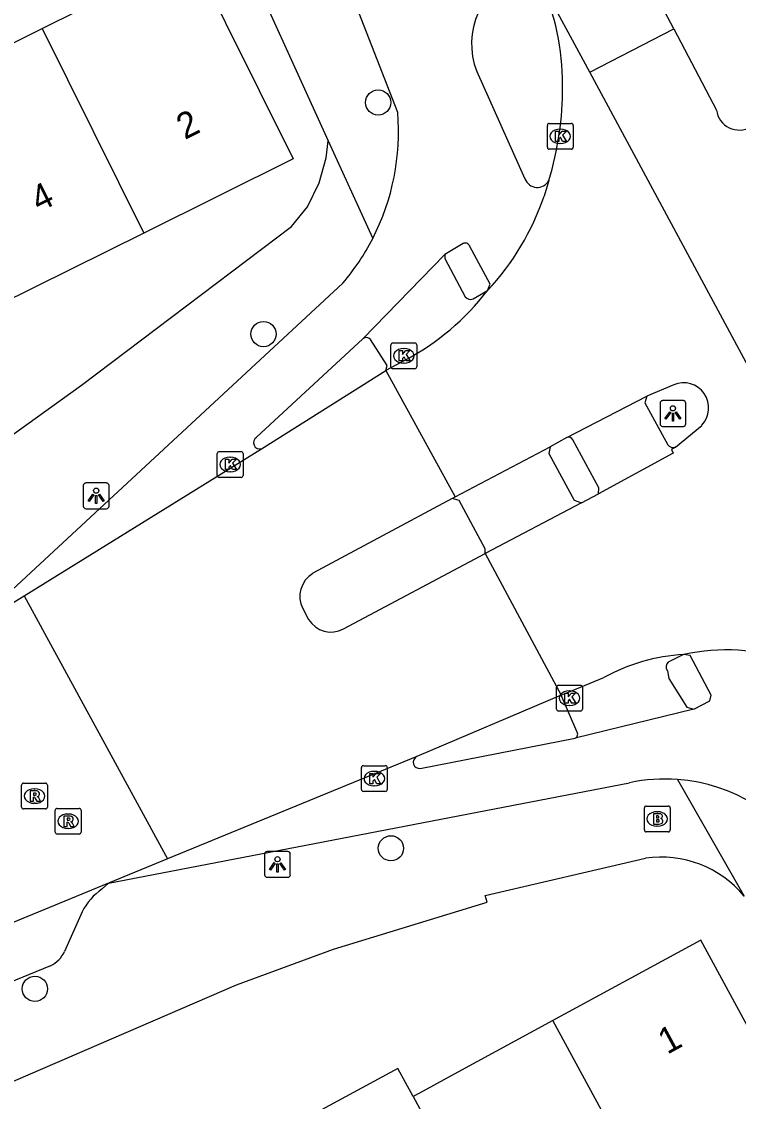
# Model space of a CAD drawing. Extents: x 157793 to 159380, y 380882 to 382313.
# Drawn here: x 158897.76 to 158925.56, y 381758.59 to 381800.46 of the extents above; entities that cross this region are included whole.
import ezdxf

# ---------------------------------------------------------------- set-up
doc = ezdxf.new("R2010")
doc.units = 0
for name, color, linetype in [('IMGEO_Boom', 7, 'Continuous'), ('IMGEO_Brandkraan', 7, 'Continuous'), ('IMGEO_Fietspad_open', 7, 'Continuous'), ('IMGEO_Kolk', 7, 'Continuous'), ('IMGEO_Lichtpunt', 7, 'Continuous'), ('IMGEO_Pand', 7, 'Continuous'), ('IMGEO_Pand_nummerreeks', 7, 'Continuous'), ('IMGEO_Rijbaan_lokaal_gesloten', 7, 'Continuous'), ('IMGEO_Rijbaan_lokaal_open', 7, 'Continuous'), ('IMGEO_Rioolput', 7, 'Continuous'), ('IMGEO_Voetpad_gesloten', 7, 'Continuous'), ('IMGEO_Voetpad_open', 7, 'Continuous')]:
    doc.layers.add(name, color=color, linetype=linetype)

msp = doc.modelspace()

# ---------------------------------------------------------------- linework, layer by layer
at = {"layer": 'IMGEO_Boom'}
for centre in [(158911.588, 381797.326), (158907.142, 381788.345), (158912.083, 381768.404), (158898.273, 381762.953)]:
    msp.add_circle(centre, 0.489, dxfattribs=at)
at = {"layer": 'IMGEO_Brandkraan'}
for p, q in [((158921.989, 381770.042), (158922.841, 381770.042)), ((158921.914, 381769.116), (158921.914, 381769.968)), ((158922.402, 381769.822), (158922.427, 381769.822)), ((158922.915, 381769.968), (158922.915, 381769.116)), ((158922.425, 381769.262), (158922.4, 381769.262)), ((158922.841, 381769.042), (158921.989, 381769.042))]:
    msp.add_line(p, q, dxfattribs=at)
for points in [[(158921.989, 381770.042), (158922.841, 381770.042)], [(158921.914, 381769.116), (158921.914, 381769.968)], [(158922.262, 381769.742), (158922.262, 381769.342), (158922.475, 381769.342)], [(158922.493, 381769.742), (158922.262, 381769.742)], [(158922.441, 381769.661), (158922.387, 381769.661), (158922.387, 381769.585)], [(158922.915, 381769.968), (158922.915, 381769.116)], [(158922.387, 381769.585), (158922.44, 381769.585)], [(158922.449, 381769.509), (158922.387, 381769.509), (158922.387, 381769.428)], [(158922.387, 381769.428), (158922.449, 381769.428)], [(158922.841, 381769.042), (158921.989, 381769.042)]]:
    msp.add_lwpolyline(points, dxfattribs=at)
for centre, radius, start, end in [((158921.991, 381769.966), 0.0765, 91.552, 178.448), ((158921.991, 381769.966), 0.0765, 91.552, 178.448), ((158922.839, 381769.966), 0.0765, 1.552, 88.448), ((158922.839, 381769.966), 0.0765, 1.552, 88.448), ((158922.442, 381769.623), 0.0379, 267.8285, 90.9355), ((158922.497, 381769.597), 0.145, 59.4692, 91.5367), ((158922.522, 381769.644), 0.0922, 285.5137, 58.1501), ((158922.45, 381769.468), 0.0404, 269.8759, 90.5077), ((158922.481, 381769.593), 0.251, 268.6676, 293.5347), ((158922.527, 381769.452), 0.105, 301.3115, 78.989), ((158921.991, 381769.118), 0.0765, 181.552, 268.448), ((158921.991, 381769.118), 0.0765, 181.552, 268.448), ((158922.839, 381769.118), 0.0765, 271.552, 358.448), ((158922.839, 381769.118), 0.0765, 271.552, 358.448)]:
    msp.add_arc(centre, radius, start, end, dxfattribs=at)
for centre, major_axis, ratio, start_param, end_param in [((158922.401, 381769.542), (-0.387, 0.002), 0.722429, 4.712389, 7.853982), ((158922.426, 381769.542), (-0.39, 0.002), 0.717154, 1.570796, 4.712389)]:
    msp.add_ellipse(centre, major_axis=major_axis, ratio=ratio, start_param=start_param, end_param=end_param, dxfattribs=at)
at = {"layer": 'IMGEO_Fietspad_open'}
for points in [[(158912.349, 381796.941), (158909.734, 381803.643)], [(158915.41, 381798.527), (158917.282, 381794.364)], [(158914.879, 381791.856), (158914.177, 381791.432)], [(158910.994, 381788.16), (158914.177, 381791.432)], [(158915.83, 381790.031), (158915.931, 381790.28), (158915.131, 381791.761)], [(158910.221, 381790.318), (158896.495, 381777.617), (158895.852, 381777.134)], [(158910.994, 381788.16), (158906.873, 381784.341)], [(158923.831, 381773.802), (158924.456, 381774.125), (158924.511, 381774.348), (158923.689, 381775.876), (158923.437, 381775.921)], [(158923.831, 381773.802), (158919.225, 381772.672)], [(158913.223, 381771.503), (158919.225, 381772.672)], [(158901.134, 381767.05), (158921.334, 381770.947)]]:
    msp.add_lwpolyline(points, dxfattribs=at)
for centre, radius, start, end in [((158918.219, 381799.599), 3.007, 111.7126, 200.8888), ((158903.289, 381796.2), 9.09, 332.8269, 4.6749), ((158917.763, 381794.549), 0.515, 201.0065, 330.498), ((158903.29, 381796.194), 9.086, 319.7117, 332.8624), ((158914.963, 381791.696), 0.181, 21.115, 117.5737), ((158907.001, 381784.132), 0.245, 121.5566, 283.6285), ((158913.187, 381771.74), 0.24, 114.1062, 278.6457), ((158922.711, 381764.442), 6.649, 85.7722, 101.9497), ((158922.71, 381764.432), 6.659, 31.0819, 85.773)]:
    msp.add_arc(centre, radius, start, end, dxfattribs=at)
at = {"layer": 'IMGEO_Kolk'}
for p, q in [((158918.151, 381795.588), (158918.151, 381796.44)), ((158918.226, 381796.514), (158919.078, 381796.514)), ((158919.152, 381796.44), (158919.152, 381795.588)), ((158918.639, 381796.294), (158918.664, 381796.294)), ((158918.662, 381795.734), (158918.637, 381795.734)), ((158919.078, 381795.514), (158918.226, 381795.514)), ((158912.084, 381787.076), (158912.084, 381787.928)), ((158912.159, 381788.002), (158913.011, 381788.002)), ((158912.572, 381787.782), (158912.597, 381787.782)), ((158913.085, 381787.928), (158913.085, 381787.076)), ((158912.595, 381787.222), (158912.57, 381787.222)), ((158913.011, 381787.002), (158912.159, 381787.002)), ((158905.349, 381782.863), (158905.349, 381783.715)), ((158905.424, 381783.789), (158906.276, 381783.789)), ((158905.837, 381783.569), (158905.862, 381783.569)), ((158906.35, 381783.715), (158906.35, 381782.863)), ((158905.86, 381783.009), (158905.835, 381783.009)), ((158906.276, 381782.789), (158905.424, 381782.789)), ((158918.508, 381773.8), (158918.508, 381774.652)), ((158918.583, 381774.726), (158919.435, 381774.726)), ((158919.509, 381774.652), (158919.509, 381773.8)), ((158918.996, 381774.506), (158919.021, 381774.506)), ((158919.019, 381773.946), (158918.994, 381773.946)), ((158919.435, 381773.726), (158918.583, 381773.726)), ((158910.939, 381770.682), (158910.939, 381771.534)), ((158911.014, 381771.608), (158911.866, 381771.608)), ((158911.427, 381771.388), (158911.452, 381771.388)), ((158911.94, 381771.534), (158911.94, 381770.682)), ((158911.866, 381770.608), (158911.014, 381770.608)), ((158911.45, 381770.828), (158911.425, 381770.828))]:
    msp.add_line(p, q, dxfattribs=at)
for points in [[(158918.151, 381795.588), (158918.151, 381796.44)], [(158918.226, 381796.514), (158919.078, 381796.514)], [(158919.152, 381796.44), (158919.152, 381795.588)], [(158918.472, 381796.214), (158918.595, 381796.214), (158918.595, 381796.063), (158918.725, 381796.214), (158918.889, 381796.214), (158918.743, 381796.063), (158918.896, 381795.814), (158918.744, 381795.814), (158918.659, 381795.978), (158918.595, 381795.911), (158918.595, 381795.814), (158918.472, 381795.814), (158918.472, 381796.214)], [(158919.078, 381795.514), (158918.226, 381795.514)], [(158912.084, 381787.076), (158912.084, 381787.928)], [(158912.159, 381788.002), (158913.011, 381788.002)], [(158912.405, 381787.702), (158912.528, 381787.702), (158912.528, 381787.551), (158912.658, 381787.702), (158912.822, 381787.702), (158912.676, 381787.551), (158912.829, 381787.302), (158912.677, 381787.302), (158912.592, 381787.466), (158912.528, 381787.399), (158912.528, 381787.302), (158912.405, 381787.302), (158912.405, 381787.702)], [(158913.085, 381787.928), (158913.085, 381787.076)], [(158913.011, 381787.002), (158912.159, 381787.002)], [(158905.349, 381782.863), (158905.349, 381783.715)], [(158905.424, 381783.789), (158906.276, 381783.789)], [(158905.67, 381783.489), (158905.793, 381783.489), (158905.793, 381783.338), (158905.923, 381783.489), (158906.087, 381783.489), (158905.941, 381783.338), (158906.094, 381783.089), (158905.942, 381783.089), (158905.857, 381783.253), (158905.793, 381783.186), (158905.793, 381783.089), (158905.67, 381783.089), (158905.67, 381783.489)], [(158906.35, 381783.715), (158906.35, 381782.863)], [(158906.276, 381782.789), (158905.424, 381782.789)], [(158918.508, 381773.8), (158918.508, 381774.652)], [(158918.583, 381774.726), (158919.435, 381774.726)], [(158919.509, 381774.652), (158919.509, 381773.8)], [(158918.829, 381774.426), (158918.952, 381774.426), (158918.952, 381774.275), (158919.082, 381774.426), (158919.246, 381774.426), (158919.1, 381774.275), (158919.253, 381774.026), (158919.101, 381774.026), (158919.016, 381774.19), (158918.952, 381774.123), (158918.952, 381774.026), (158918.829, 381774.026), (158918.829, 381774.426)], [(158919.435, 381773.726), (158918.583, 381773.726)], [(158910.939, 381770.682), (158910.939, 381771.534)], [(158911.014, 381771.608), (158911.866, 381771.608)], [(158911.26, 381771.308), (158911.383, 381771.308), (158911.383, 381771.157), (158911.513, 381771.308), (158911.677, 381771.308), (158911.531, 381771.157), (158911.684, 381770.908), (158911.532, 381770.908), (158911.447, 381771.072), (158911.383, 381771.005), (158911.383, 381770.908), (158911.26, 381770.908), (158911.26, 381771.308)], [(158911.94, 381771.534), (158911.94, 381770.682)], [(158911.866, 381770.608), (158911.014, 381770.608)]]:
    msp.add_lwpolyline(points, dxfattribs=at)
for centre, start, end in [((158918.228, 381796.438), 91.552, 178.448), ((158918.228, 381796.438), 91.552, 178.448), ((158919.076, 381796.438), 1.552, 88.448), ((158919.076, 381796.438), 1.552, 88.448), ((158918.228, 381795.59), 181.552, 268.448), ((158918.228, 381795.59), 181.552, 268.448), ((158919.076, 381795.59), 271.552, 358.448), ((158919.076, 381795.59), 271.552, 358.448), ((158912.161, 381787.926), 91.552, 178.448), ((158912.161, 381787.926), 91.552, 178.448), ((158913.009, 381787.926), 1.552, 88.448), ((158913.009, 381787.926), 1.552, 88.448), ((158912.161, 381787.078), 181.552, 268.448), ((158912.161, 381787.078), 181.552, 268.448), ((158913.009, 381787.078), 271.552, 358.448), ((158913.009, 381787.078), 271.552, 358.448), ((158905.426, 381783.713), 91.552, 178.448), ((158905.426, 381783.713), 91.552, 178.448), ((158906.274, 381783.713), 1.552, 88.448), ((158906.274, 381783.713), 1.552, 88.448), ((158905.426, 381782.865), 181.552, 268.448), ((158905.426, 381782.865), 181.552, 268.448), ((158906.274, 381782.865), 271.552, 358.448), ((158906.274, 381782.865), 271.552, 358.448), ((158918.585, 381774.65), 91.552, 178.448), ((158918.585, 381774.65), 91.552, 178.448), ((158919.433, 381774.65), 1.552, 88.448), ((158919.433, 381774.65), 1.552, 88.448), ((158918.585, 381773.802), 181.552, 268.448), ((158918.585, 381773.802), 181.552, 268.448), ((158919.433, 381773.802), 271.552, 358.448), ((158919.433, 381773.802), 271.552, 358.448), ((158911.016, 381771.532), 91.552, 178.448), ((158911.016, 381771.532), 91.552, 178.448), ((158911.864, 381771.532), 1.552, 88.448), ((158911.864, 381771.532), 1.552, 88.448), ((158911.016, 381770.684), 181.552, 268.448), ((158911.016, 381770.684), 181.552, 268.448), ((158911.864, 381770.684), 271.552, 358.448), ((158911.864, 381770.684), 271.552, 358.448)]:
    msp.add_arc(centre, 0.0765, start, end, dxfattribs=at)
for centre, major_axis, ratio, start_param, end_param in [((158918.638, 381796.014), (-0.387, 0.002), 0.722429, 4.712389, 7.853982), ((158918.663, 381796.014), (-0.39, 0.002), 0.717154, 1.570796, 4.712389), ((158912.571, 381787.502), (-0.387, 0.002), 0.722429, 4.712389, 7.853982), ((158912.596, 381787.502), (-0.39, 0.002), 0.717154, 1.570796, 4.712389), ((158905.836, 381783.289), (-0.387, 0.002), 0.722429, 4.712389, 7.853982), ((158905.861, 381783.289), (-0.39, 0.002), 0.717154, 1.570796, 4.712389), ((158918.995, 381774.226), (-0.387, 0.002), 0.722429, 4.712389, 7.853982), ((158919.02, 381774.226), (-0.39, 0.002), 0.717154, 1.570796, 4.712389), ((158911.426, 381771.108), (-0.387, 0.002), 0.722429, 4.712389, 7.853982), ((158911.451, 381771.108), (-0.39, 0.002), 0.717154, 1.570796, 4.712389)]:
    msp.add_ellipse(centre, major_axis=major_axis, ratio=ratio, start_param=start_param, end_param=end_param, dxfattribs=at)
at = {"layer": 'IMGEO_Lichtpunt'}
for p, q in [((158922.523, 381785.668), (158922.523, 381784.861)), ((158922.523, 381785.668), (158922.523, 381784.861)), ((158923.425, 381785.763), (158922.617, 381785.763)), ((158923.425, 381785.763), (158922.617, 381785.763)), ((158923.519, 381784.861), (158923.519, 381785.668)), ((158923.519, 381784.861), (158923.519, 381785.668)), ((158922.617, 381784.767), (158923.425, 381784.767)), ((158922.617, 381784.767), (158923.425, 381784.767)), ((158901.054, 381782.57), (158900.246, 381782.57)), ((158901.054, 381782.57), (158900.246, 381782.57)), ((158900.152, 381782.475), (158900.152, 381781.668)), ((158900.152, 381782.475), (158900.152, 381781.668)), ((158901.148, 381781.668), (158901.148, 381782.475)), ((158901.148, 381781.668), (158901.148, 381782.475)), ((158900.246, 381781.574), (158901.054, 381781.574)), ((158900.246, 381781.574), (158901.054, 381781.574)), ((158907.185, 381768.183), (158907.185, 381767.376)), ((158907.185, 381768.183), (158907.185, 381767.376)), ((158908.087, 381768.278), (158907.279, 381768.278)), ((158908.087, 381768.278), (158907.279, 381768.278)), ((158908.181, 381767.376), (158908.181, 381768.183)), ((158908.181, 381767.376), (158908.181, 381768.183)), ((158907.279, 381767.282), (158908.087, 381767.282)), ((158907.279, 381767.282), (158908.087, 381767.282))]:
    msp.add_line(p, q, dxfattribs=at)
for points in [[(158922.897, 381785.332), (158922.936, 381785.304), (158922.748, 381785.042), (158922.71, 381785.069), (158922.897, 381785.332)], [(158922.999, 381785.284), (158923.046, 381785.284), (158923.046, 381784.962), (158922.999, 381784.962), (158922.999, 381785.284)], [(158923.109, 381785.304), (158923.147, 381785.331), (158923.334, 381785.069), (158923.295, 381785.041), (158923.109, 381785.304)], [(158900.526, 381782.139), (158900.565, 381782.111), (158900.377, 381781.849), (158900.339, 381781.876), (158900.526, 381782.139)], [(158900.628, 381782.091), (158900.675, 381782.091), (158900.675, 381781.769), (158900.628, 381781.769), (158900.628, 381782.091)], [(158900.738, 381782.111), (158900.776, 381782.138), (158900.963, 381781.876), (158900.924, 381781.848), (158900.738, 381782.111)], [(158907.559, 381767.847), (158907.598, 381767.819), (158907.41, 381767.557), (158907.372, 381767.584), (158907.559, 381767.847)], [(158907.661, 381767.799), (158907.708, 381767.799), (158907.708, 381767.477), (158907.661, 381767.477), (158907.661, 381767.799)], [(158907.771, 381767.819), (158907.809, 381767.846), (158907.996, 381767.584), (158907.957, 381767.556), (158907.771, 381767.819)]]:
    msp.add_lwpolyline(points, dxfattribs=at)
for centre in [(158923.022, 381785.466), (158900.651, 381782.273), (158907.684, 381767.981)]:
    msp.add_circle(centre, 0.0994, dxfattribs=at)
for centre, start, end in [((158922.617, 381785.668), 90, 180), ((158922.617, 381785.668), 90, 180), ((158923.425, 381785.668), 0, 90), ((158923.425, 381785.668), 0, 90), ((158922.617, 381784.861), 180, 270), ((158922.617, 381784.861), 180, 270), ((158923.425, 381784.861), 270, 0), ((158923.425, 381784.861), 270, 360), ((158900.246, 381782.475), 90, 180), ((158900.246, 381782.475), 90, 180), ((158901.054, 381782.475), 0, 90), ((158901.054, 381782.475), 0, 90), ((158900.246, 381781.668), 180, 270), ((158900.246, 381781.668), 180, 270), ((158901.054, 381781.668), 270, 0), ((158901.054, 381781.668), 270, 360), ((158907.279, 381768.183), 90, 180), ((158907.279, 381768.183), 90, 180), ((158908.087, 381768.183), 0, 90), ((158908.087, 381768.183), 0, 90), ((158907.279, 381767.376), 180, 270), ((158907.279, 381767.376), 180, 270), ((158908.087, 381767.376), 270, 0), ((158908.087, 381767.376), 270, 360)]:
    msp.add_arc(centre, 0.0946, start, end, dxfattribs=at)
at = {"layer": 'IMGEO_Pand'}
for points in [[(158898.554, 381800.196), (158904.346, 381803.073), (158908.286, 381795.141), (158902.494, 381792.264)], [(158892.885, 381797.38), (158898.554, 381800.196)], [(158898.554, 381800.196), (158902.494, 381792.264)], [(158902.494, 381792.264), (158896.825, 381789.448)], [(158922.556, 381754.006), (158923.901, 381754.734), (158928.295, 381757.119), (158924.106, 381764.836), (158918.365, 381761.72)], [(158918.365, 381761.72), (158914.674, 381759.716), (158913.186, 381758.908), (158912.943, 381758.776)], [(158922.556, 381754.006), (158918.365, 381761.72)], [(158912.943, 381758.776), (158912.349, 381759.869), (158906.734, 381756.821)], [(158912.943, 381758.776), (158917.131, 381751.066)]]:
    msp.add_lwpolyline(points, dxfattribs=at)
at = {"layer": 'IMGEO_Rijbaan_lokaal_gesloten'}
for points in [[(158923.055, 381800.18), (158921.688, 381802.778), (158920.927, 381803.959)], [(158919.795, 381798.501), (158917.793, 381802.218)], [(158919.795, 381798.501), (158923.055, 381800.18)], [(158923.055, 381800.18), (158924.713, 381797.029)], [(158934.713, 381770.805), (158919.795, 381798.501)], [(158918.744, 381797.96), (158918.739, 381798.27)], [(158918.211, 381794.295), (158918.027, 381793.699)], [(158912.641, 381787.339), (158911.886, 381786.939)], [(158911.886, 381786.939), (158914.57, 381782.029)], [(158923.055, 381786.382), (158922.011, 381785.941)], [(158918.903, 381784.329), (158922.011, 381785.941)], [(158923.116, 381783.954), (158924.14, 381784.806)], [(158918.903, 381784.329), (158918.256, 381783.977)], [(158914.57, 381782.029), (158918.256, 381783.977)], [(158923.116, 381783.954), (158922.96, 381783.864), (158923.025, 381783.724), (158920.134, 381782.151)], [(158919.469, 381781.804), (158920.134, 381782.151)], [(158919.469, 381781.804), (158915.744, 381779.836)], [(158915.744, 381779.836), (158918.692, 381774.342)], [(158918.692, 381774.342), (158920.346, 381775.026)]]:
    msp.add_lwpolyline(points, dxfattribs=at)
for centre, radius, start, end in [((158909.047, 381798.035), 9.694, 1.3884, 25.5613), ((158906.06, 381797.933), 12.684, 343.3304, 0.1206), ((158925.584, 381797.136), 0.878, 187.0139, 301.6594), ((158908.369, 381796.992), 10.204, 316.986, 341.1738), ((158907.954, 381796.126), 9.959, 298.0748, 322.2641), ((158923.433, 381785.481), 0.977, 316.334, 112.7571), ((158923.848, 381768.716), 7.216, 93.2651, 119.0317), ((158925.113, 381768.033), 8.064, 71.765, 101.9917)]:
    msp.add_arc(centre, radius, start, end, dxfattribs=at)
at = {"layer": 'IMGEO_Rijbaan_lokaal_open'}
for points in [[(158907.059, 381783.894), (158911.886, 381786.939)], [(158897.853, 381778.2), (158907.059, 381783.894)], [(158914.459, 381781.97), (158909.055, 381779.067)], [(158914.459, 381781.97), (158914.57, 381782.029)], [(158910.248, 381776.916), (158915.744, 381779.836)], [(158895.936, 381777.014), (158897.853, 381778.2)], [(158897.853, 381778.2), (158903.421, 381767.993)], [(158908.662, 381777.698), (158908.889, 381777.275)], [(158918.692, 381774.342), (158913.089, 381771.959)], [(158913.089, 381771.959), (158903.421, 381767.993)], [(158903.421, 381767.993), (158901.134, 381767.05)], [(158901.134, 381767.05), (158868.379, 381753.555), (158849.581, 381743.369)]]:
    msp.add_lwpolyline(points, dxfattribs=at)
for centre, radius, start, end in [((158909.604, 381778.168), 1.053, 121.4375, 206.528), ((158909.756, 381777.806), 1.017, 211.4795, 298.9255)]:
    msp.add_arc(centre, radius, start, end, dxfattribs=at)
at = {"layer": 'IMGEO_Rioolput'}
for p, q in [((158897.758, 381770.003), (158897.758, 381770.855)), ((158897.833, 381770.929), (158898.685, 381770.929)), ((158898.759, 381770.855), (158898.759, 381770.003)), ((158898.246, 381770.709), (158898.271, 381770.709)), ((158898.269, 381770.149), (158898.244, 381770.149)), ((158898.685, 381769.929), (158897.833, 381769.929)), ((158899.065, 381769.027), (158899.065, 381769.879)), ((158899.14, 381769.953), (158899.992, 381769.953)), ((158899.553, 381769.733), (158899.578, 381769.733)), ((158900.066, 381769.879), (158900.066, 381769.027)), ((158899.576, 381769.173), (158899.551, 381769.173)), ((158899.992, 381768.953), (158899.14, 381768.953))]:
    msp.add_line(p, q, dxfattribs=at)
for points in [[(158897.758, 381770.003), (158897.758, 381770.855)], [(158897.833, 381770.929), (158898.685, 381770.929)], [(158898.759, 381770.855), (158898.759, 381770.003)], [(158898.347, 381770.627), (158898.095, 381770.629), (158898.095, 381770.229)], [(158898.273, 381770.548), (158898.219, 381770.548), (158898.219, 381770.467)], [(158898.219, 381770.467), (158898.271, 381770.467)], [(158898.095, 381770.229), (158898.219, 381770.229), (158898.219, 381770.391), (158898.23, 381770.391)], [(158898.277, 381770.362), (158898.348, 381770.229), (158898.488, 381770.229), (158898.423, 381770.355)], [(158898.685, 381769.929), (158897.833, 381769.929)], [(158899.065, 381769.027), (158899.065, 381769.879)], [(158899.14, 381769.953), (158899.992, 381769.953)], [(158899.654, 381769.651), (158899.402, 381769.653), (158899.402, 381769.253)], [(158900.066, 381769.879), (158900.066, 381769.027)], [(158899.402, 381769.253), (158899.526, 381769.253), (158899.526, 381769.415), (158899.537, 381769.415)], [(158899.58, 381769.572), (158899.526, 381769.572), (158899.526, 381769.491)], [(158899.526, 381769.491), (158899.578, 381769.491)], [(158899.584, 381769.386), (158899.655, 381769.253), (158899.795, 381769.253), (158899.73, 381769.379)], [(158899.992, 381768.953), (158899.14, 381768.953)]]:
    msp.add_lwpolyline(points, dxfattribs=at)
for centre, radius, start, end in [((158897.835, 381770.853), 0.0765, 91.552, 178.448), ((158897.835, 381770.853), 0.0765, 91.552, 178.448), ((158898.683, 381770.853), 0.0765, 1.552, 88.448), ((158898.683, 381770.853), 0.0765, 1.552, 88.448), ((158898.255, 381770.656), 0.19, 274.7715, 282.9687), ((158898.279, 381770.452), 0.0964, 77.0061, 93.1865), ((158898.293, 381770.509), 0.0378, 276.6634, 79.6772), ((158898.346, 381770.517), 0.109, 350.3612, 89.416), ((158898.344, 381770.517), 0.112, 277.5842, 350.9817), ((158898.229, 381770.338), 0.0533, 26.0293, 88.6989), ((158898.328, 381770.302), 0.108, 29.5134, 73.7905), ((158897.835, 381770.005), 0.0765, 181.552, 268.448), ((158897.835, 381770.005), 0.0765, 181.552, 268.448), ((158898.683, 381770.005), 0.0765, 271.552, 358.448), ((158898.683, 381770.005), 0.0765, 271.552, 358.448), ((158899.142, 381769.877), 0.0765, 91.552, 178.448), ((158899.142, 381769.877), 0.0765, 91.552, 178.448), ((158899.653, 381769.541), 0.109, 350.3612, 89.416), ((158899.99, 381769.877), 0.0765, 1.552, 88.448), ((158899.99, 381769.877), 0.0765, 1.552, 88.448), ((158899.536, 381769.362), 0.0533, 26.0293, 88.6989), ((158899.562, 381769.68), 0.19, 274.7715, 282.9687), ((158899.586, 381769.476), 0.0964, 77.0061, 93.1865), ((158899.6, 381769.533), 0.0378, 276.6634, 79.6772), ((158899.651, 381769.541), 0.112, 277.5842, 350.9817), ((158899.635, 381769.326), 0.108, 29.5134, 73.7905), ((158899.142, 381769.029), 0.0765, 181.552, 268.448), ((158899.142, 381769.029), 0.0765, 181.552, 268.448), ((158899.99, 381769.029), 0.0765, 271.552, 358.448), ((158899.99, 381769.029), 0.0765, 271.552, 358.448)]:
    msp.add_arc(centre, radius, start, end, dxfattribs=at)
for centre, major_axis, ratio, start_param, end_param in [((158898.245, 381770.429), (-0.387, 0.002), 0.722429, 4.712389, 7.853982), ((158898.27, 381770.429), (-0.39, 0.002), 0.717154, 1.570796, 4.712389), ((158899.552, 381769.453), (-0.387, 0.002), 0.722429, 4.712389, 7.853982), ((158899.577, 381769.453), (-0.39, 0.002), 0.717154, 1.570796, 4.712389)]:
    msp.add_ellipse(centre, major_axis=major_axis, ratio=ratio, start_param=start_param, end_param=end_param, dxfattribs=at)
at = {"layer": 'IMGEO_Voetpad_gesloten'}
for points in [[(158922.011, 381785.941), (158921.931, 381785.673), (158922.821, 381784.054)], [(158920.134, 381782.151), (158920.142, 381782.383), (158919.138, 381784.24)]]:
    msp.add_lwpolyline(points, dxfattribs=at)
for centre, radius, start, end in [((158918.976, 381784.167), 0.178, 24.3624, 114.1519), ((158923.033, 381784.196), 0.255, 213.7056, 288.8428)]:
    msp.add_arc(centre, radius, start, end, dxfattribs=at)
at = {"layer": 'IMGEO_Voetpad_open'}
for points in [[(158899.607, 381816.815), (158899.629, 381816.773), (158901.137, 381813.898), (158903.315, 381809.757), (158905.986, 381803.888), (158909.65, 381795.84)], [(158860.991, 381761.905), (158878.715, 381772.119), (158891.259, 381780.024), (158900.075, 381786.358), (158908.232, 381792.52), (158908.849, 381793.28), (158909.302, 381794.212), (158909.576, 381795.185), (158909.65, 381795.84)], [(158909.65, 381795.84), (158911.376, 381792.049)], [(158914.177, 381791.432), (158914.179, 381791.275), (158914.968, 381789.794)], [(158915.273, 381789.709), (158915.83, 381790.031)], [(158911.886, 381786.939), (158911.941, 381787.126), (158911.29, 381788.139)], [(158918.256, 381783.977), (158918.209, 381783.718), (158919.188, 381781.904), (158919.469, 381781.804)], [(158915.744, 381779.836), (158915.74, 381780.021), (158914.727, 381781.892), (158914.459, 381781.97)], [(158923.437, 381775.921), (158922.837, 381775.627)], [(158922.81, 381775.292), (158922.862, 381774.989), (158923.565, 381773.883), (158923.831, 381773.802)], [(158919.289, 381772.936), (158918.692, 381774.342)], [(158923.201, 381771.073), (158925.789, 381766.552)], [(158872.126, 381747.8), (158875.104, 381749.28), (158882.109, 381752.589), (158890.005, 381756.164), (158906.089, 381763.104), (158909.852, 381764.498), (158915.817, 381766.31), (158915.739, 381766.578), (158921.958, 381768.02)], [(158901.134, 381767.05), (158900.887, 381766.828)], [(158900.105, 381765.935), (158899.422, 381764.4)], [(158898.88, 381763.845), (158896.659, 381762.94)]]:
    msp.add_lwpolyline(points, dxfattribs=at)
for centre, radius, start, end in [((158915.171, 381789.933), 0.246, 214.4255, 294.4295), ((158911.131, 381787.995), 0.214, 42.1493, 129.7345), ((158922.994, 381775.446), 0.24, 130.9083, 219.8758), ((158919.16, 381772.827), 0.168, 292.5887, 40.1573), ((158922.553, 381763.841), 4.221, 39.9582, 98.1092), ((158902.175, 381764.911), 2.309, 123.9002, 153.6826), ((158898.361, 381764.894), 1.171, 296.3325, 335.0254)]:
    msp.add_arc(centre, radius, start, end, dxfattribs=at)

# ---------------------------------------------------------------- texts
at = {"layer": 'IMGEO_Pand_nummerreeks'}
for s, rotation, p in [('2', 26.415, (158904.087, 381795.869)), ('4', 26.415, (158898.431, 381793.06)), ('1', 28.4956, (158922.799, 381760.394))]:
    msp.add_text(s, height=1, rotation=rotation, dxfattribs=at).set_placement(p)

doc.saveas('drawing.dxf')
